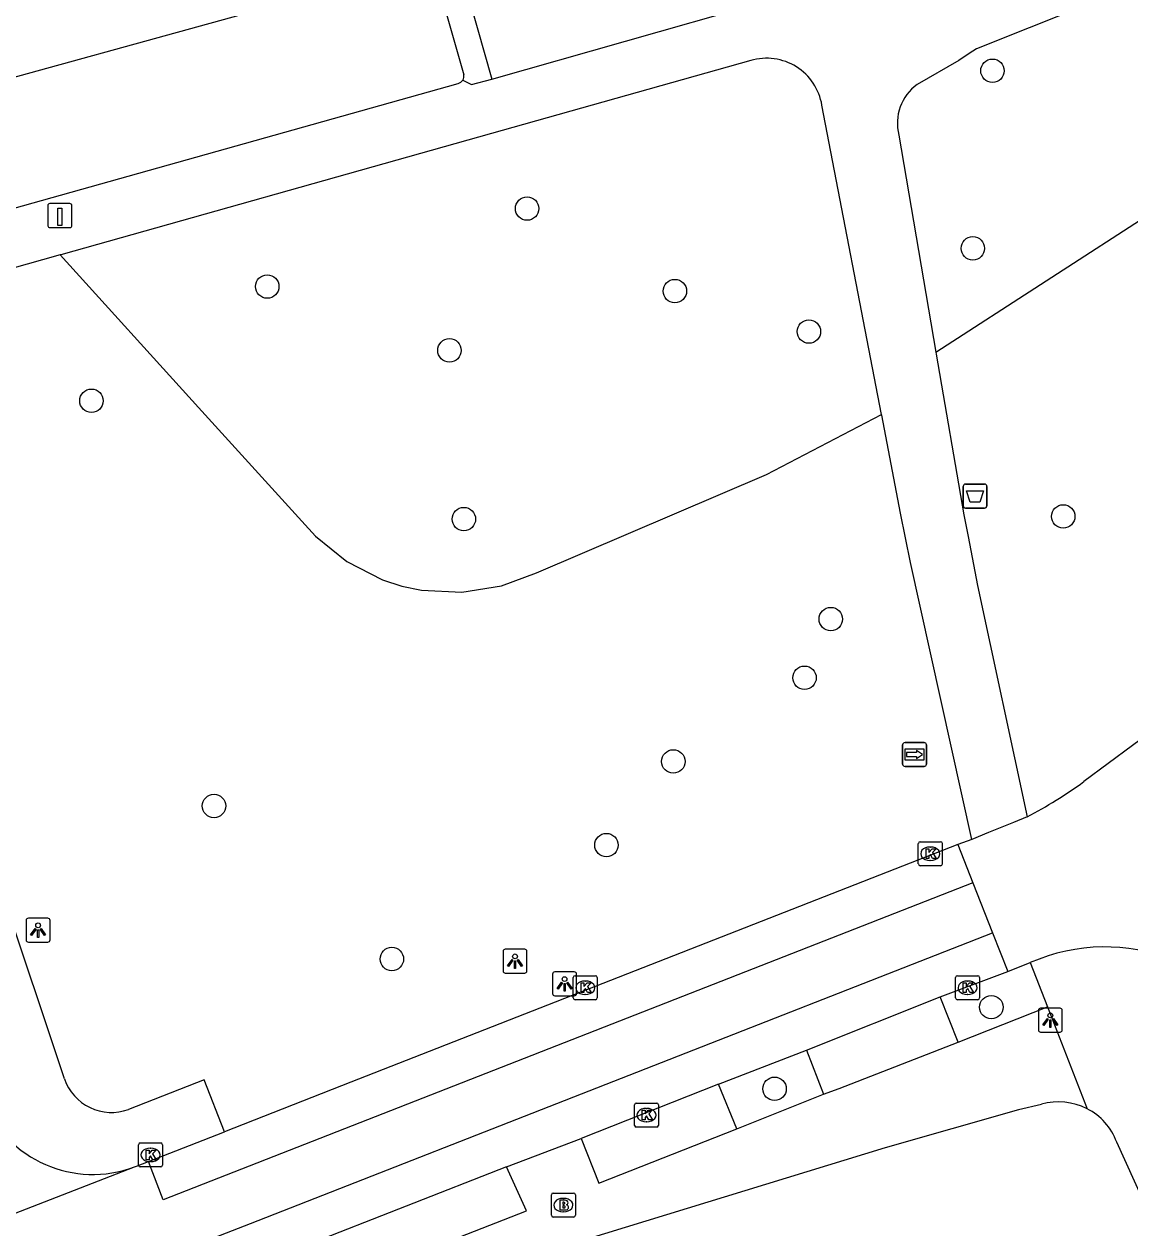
# Model space of a CAD drawing. Extents: x 159689 to 160786, y 387323 to 388339.
# Drawn here: x 160074.7 to 160120.9, y 387965.8 to 388016 of the extents above; entities that cross this region are included whole.
import ezdxf

# ---------------------------------------------------------------- set-up
doc = ezdxf.new("R2010")
doc.units = 0
for name, color, linetype in [('IMGEO_Afvalbak', 7, 'Continuous'), ('IMGEO_Boom', 7, 'Continuous'), ('IMGEO_Brandkraan', 7, 'Continuous'), ('IMGEO_Groenvoorziening', 7, 'Continuous'), ('IMGEO_Kolk', 7, 'Continuous'), ('IMGEO_Laadpaal', 7, 'Continuous'), ('IMGEO_Lichtpunt', 7, 'Continuous'), ('IMGEO_Parkeervlak_open', 7, 'Continuous'), ('IMGEO_Rijbaan_lokaal_gesloten', 7, 'Continuous'), ('IMGEO_Rijbaan_lokaal_open', 7, 'Continuous'), ('IMGEO_Voetpad_open', 7, 'Continuous'), ('IMGEO_Wegwijzer', 7, 'Continuous')]:
    doc.layers.add(name, color=color, linetype=linetype)

msp = doc.modelspace()

# ---------------------------------------------------------------- linework, layer by layer
at = {"layer": 'IMGEO_Afvalbak'}
for p, q in [((160113.903, 387995.902), (160113.903, 387996.702)), ((160113.903, 387996.702), (160113.903, 387995.902)), ((160114.003, 387996.802), (160114.793, 387996.802)), ((160114.793, 387996.802), (160114.003, 387996.802)), ((160114.893, 387996.702), (160114.893, 387995.902)), ((160114.893, 387995.902), (160114.893, 387996.702)), ((160114.793, 387995.802), (160114.003, 387995.802)), ((160114.003, 387995.802), (160114.793, 387995.802))]:
    msp.add_line(p, q, dxfattribs=at)
msp.add_lwpolyline([(160114.046, 387996.516), (160114.75, 387996.516), (160114.601, 387996.046), (160114.195, 387996.046), (160114.046, 387996.516)], dxfattribs=at)
for centre, start, end in [((160114.003, 387996.702), 90, 180), ((160114.003, 387996.702), 90, 180), ((160114.793, 387996.702), 0, 90), ((160114.793, 387996.702), 360, 90), ((160114.003, 387995.902), 180, 270), ((160114.003, 387995.902), 180, 270), ((160114.793, 387995.902), 270, 0), ((160114.793, 387995.902), 270, 0)]:
    msp.add_arc(centre, 0.1, start, end, dxfattribs=at)
at = {"layer": 'IMGEO_Boom'}
for centre in [(160115.125, 388014.045), (160095.714, 388008.296), (160114.305, 388006.637), (160084.879, 388005.044), (160101.879, 388004.855), (160107.47, 388003.165), (160092.477, 388002.381), (160077.547, 388000.279), (160093.078, 387995.344), (160118.077, 387995.456), (160108.381, 387991.172), (160107.286, 387988.726), (160101.813, 387985.234), (160082.658, 387983.377), (160099.024, 387981.746), (160090.075, 387976.992), (160115.076, 387974.984), (160106.036, 387971.579)]:
    msp.add_circle(centre, 0.489, dxfattribs=at)
at = {"layer": 'IMGEO_Brandkraan'}
for p, q in [((160096.727, 387966.303), (160096.727, 387967.155)), ((160096.802, 387967.229), (160097.654, 387967.229)), ((160097.215, 387967.009), (160097.24, 387967.009)), ((160097.728, 387967.155), (160097.728, 387966.303)), ((160097.238, 387966.449), (160097.213, 387966.449)), ((160097.654, 387966.229), (160096.802, 387966.229))]:
    msp.add_line(p, q, dxfattribs=at)
for points in [[(160096.727, 387966.303), (160096.727, 387967.155)], [(160096.802, 387967.229), (160097.654, 387967.229)], [(160097.075, 387966.929), (160097.075, 387966.529), (160097.288, 387966.529)], [(160097.306, 387966.929), (160097.075, 387966.929)], [(160097.254, 387966.848), (160097.2, 387966.848), (160097.2, 387966.772)], [(160097.728, 387967.155), (160097.728, 387966.303)], [(160097.2, 387966.772), (160097.253, 387966.772)], [(160097.262, 387966.696), (160097.2, 387966.696), (160097.2, 387966.615)], [(160097.2, 387966.615), (160097.262, 387966.615)], [(160097.654, 387966.229), (160096.802, 387966.229)]]:
    msp.add_lwpolyline(points, dxfattribs=at)
for centre, radius, start, end in [((160096.804, 387967.153), 0.0765, 91.552, 178.448), ((160096.804, 387967.153), 0.0765, 91.552, 178.448), ((160097.255, 387966.81), 0.0379, 267.8285, 90.9355), ((160097.31, 387966.784), 0.145, 59.4692, 91.5367), ((160097.335, 387966.831), 0.0922, 285.5137, 58.1501), ((160097.652, 387967.153), 0.0765, 1.552, 88.448), ((160097.652, 387967.153), 0.0765, 1.552, 88.448), ((160097.263, 387966.655), 0.0404, 269.8759, 90.5077), ((160097.294, 387966.78), 0.251, 268.6676, 293.5347), ((160097.34, 387966.639), 0.105, 301.3115, 78.989), ((160096.804, 387966.305), 0.0765, 181.552, 268.448), ((160096.804, 387966.305), 0.0765, 181.552, 268.448), ((160097.652, 387966.305), 0.0765, 271.552, 358.448), ((160097.652, 387966.305), 0.0765, 271.552, 358.448)]:
    msp.add_arc(centre, radius, start, end, dxfattribs=at)
for centre, major_axis, ratio, start_param, end_param in [((160097.214, 387966.729), (-0.387, 0.002), 0.722429, 4.712389, 7.853982), ((160097.239, 387966.729), (-0.39, 0.002), 0.717154, 1.570796, 4.712389)]:
    msp.add_ellipse(centre, major_axis=major_axis, ratio=ratio, start_param=start_param, end_param=end_param, dxfattribs=at)
at = {"layer": 'IMGEO_Groenvoorziening'}
for points in [[(160112.76, 388002.304), (160121.967, 388008.256), (160123.39, 388009.196), (160124.02, 388009.772), (160125.083, 388011.106), (160125.846, 388012.631), (160126.103, 388013.446), (160126.344, 388014.91), (160126.23, 388019.656)], [(160076.24, 388006.361), (160082.009, 388000), (160086.322, 387995.252), (160086.885, 387994.627), (160088.192, 387993.572), (160089.69, 387992.81), (160090.49, 387992.551), (160091.313, 387992.377), (160092.991, 387992.291), (160094.65, 387992.556), (160096.103, 387993.102), (160105.7, 387997.2), (160110.499, 387999.706)]]:
    msp.add_lwpolyline(points, dxfattribs=at)
at = {"layer": 'IMGEO_Kolk'}
for p, q in [((160112.032, 387980.959), (160112.032, 387981.811)), ((160112.107, 387981.885), (160112.959, 387981.885)), ((160112.52, 387981.665), (160112.545, 387981.665)), ((160113.033, 387981.811), (160113.033, 387980.959)), ((160112.543, 387981.105), (160112.518, 387981.105)), ((160112.959, 387980.885), (160112.107, 387980.885)), ((160097.643, 387975.369), (160097.643, 387976.221)), ((160097.718, 387976.295), (160098.57, 387976.295)), ((160098.131, 387976.075), (160098.156, 387976.075)), ((160098.644, 387976.221), (160098.644, 387975.369)), ((160113.588, 387975.369), (160113.588, 387976.221)), ((160113.663, 387976.295), (160114.515, 387976.295)), ((160114.076, 387976.075), (160114.101, 387976.075)), ((160114.589, 387976.221), (160114.589, 387975.369)), ((160098.154, 387975.515), (160098.129, 387975.515)), ((160114.099, 387975.515), (160114.074, 387975.515)), ((160098.57, 387975.295), (160097.718, 387975.295)), ((160114.515, 387975.295), (160113.663, 387975.295)), ((160100.194, 387970.055), (160100.194, 387970.907)), ((160100.269, 387970.981), (160101.121, 387970.981)), ((160101.195, 387970.907), (160101.195, 387970.055)), ((160100.682, 387970.761), (160100.707, 387970.761)), ((160101.121, 387969.981), (160100.269, 387969.981)), ((160100.705, 387970.201), (160100.68, 387970.201)), ((160079.507, 387968.394), (160079.507, 387969.246)), ((160079.582, 387969.32), (160080.434, 387969.32)), ((160079.995, 387969.1), (160080.02, 387969.1)), ((160080.508, 387969.246), (160080.508, 387968.394)), ((160080.018, 387968.54), (160079.993, 387968.54)), ((160080.434, 387968.32), (160079.582, 387968.32))]:
    msp.add_line(p, q, dxfattribs=at)
for points in [[(160112.032, 387980.959), (160112.032, 387981.811)], [(160112.107, 387981.885), (160112.959, 387981.885)], [(160112.353, 387981.585), (160112.476, 387981.585), (160112.476, 387981.434), (160112.606, 387981.585), (160112.77, 387981.585), (160112.624, 387981.434), (160112.777, 387981.185), (160112.625, 387981.185), (160112.54, 387981.349), (160112.476, 387981.282), (160112.476, 387981.185), (160112.353, 387981.185), (160112.353, 387981.585)], [(160113.033, 387981.811), (160113.033, 387980.959)], [(160112.959, 387980.885), (160112.107, 387980.885)], [(160097.643, 387975.369), (160097.643, 387976.221)], [(160097.718, 387976.295), (160098.57, 387976.295)], [(160097.964, 387975.995), (160098.087, 387975.995), (160098.087, 387975.844), (160098.217, 387975.995), (160098.381, 387975.995), (160098.235, 387975.844), (160098.388, 387975.595), (160098.236, 387975.595), (160098.151, 387975.759), (160098.087, 387975.692), (160098.087, 387975.595), (160097.964, 387975.595), (160097.964, 387975.995)], [(160098.644, 387976.221), (160098.644, 387975.369)], [(160113.588, 387975.369), (160113.588, 387976.221)], [(160113.663, 387976.295), (160114.515, 387976.295)], [(160113.909, 387975.995), (160114.032, 387975.995), (160114.032, 387975.844), (160114.162, 387975.995), (160114.326, 387975.995), (160114.18, 387975.844), (160114.333, 387975.595), (160114.181, 387975.595), (160114.096, 387975.759), (160114.032, 387975.692), (160114.032, 387975.595), (160113.909, 387975.595), (160113.909, 387975.995)], [(160114.589, 387976.221), (160114.589, 387975.369)], [(160098.57, 387975.295), (160097.718, 387975.295)], [(160114.515, 387975.295), (160113.663, 387975.295)], [(160100.194, 387970.055), (160100.194, 387970.907)], [(160100.269, 387970.981), (160101.121, 387970.981)], [(160101.195, 387970.907), (160101.195, 387970.055)], [(160100.515, 387970.681), (160100.638, 387970.681), (160100.638, 387970.53), (160100.768, 387970.681), (160100.932, 387970.681), (160100.786, 387970.53), (160100.939, 387970.281), (160100.787, 387970.281), (160100.702, 387970.445), (160100.638, 387970.378), (160100.638, 387970.281), (160100.515, 387970.281), (160100.515, 387970.681)], [(160101.121, 387969.981), (160100.269, 387969.981)], [(160079.507, 387968.394), (160079.507, 387969.246)], [(160079.582, 387969.32), (160080.434, 387969.32)], [(160079.828, 387969.02), (160079.951, 387969.02), (160079.951, 387968.869), (160080.081, 387969.02), (160080.245, 387969.02), (160080.099, 387968.869), (160080.252, 387968.62), (160080.1, 387968.62), (160080.015, 387968.784), (160079.951, 387968.717), (160079.951, 387968.62), (160079.828, 387968.62), (160079.828, 387969.02)], [(160080.508, 387969.246), (160080.508, 387968.394)], [(160080.434, 387968.32), (160079.582, 387968.32)]]:
    msp.add_lwpolyline(points, dxfattribs=at)
for centre, start, end in [((160112.109, 387981.809), 91.552, 178.448), ((160112.109, 387981.809), 91.552, 178.448), ((160112.957, 387981.809), 1.552, 88.448), ((160112.957, 387981.809), 1.552, 88.448), ((160112.109, 387980.961), 181.552, 268.448), ((160112.109, 387980.961), 181.552, 268.448), ((160112.957, 387980.961), 271.552, 358.448), ((160112.957, 387980.961), 271.552, 358.448), ((160097.72, 387976.219), 91.552, 178.448), ((160097.72, 387976.219), 91.552, 178.448), ((160098.568, 387976.219), 1.552, 88.448), ((160098.568, 387976.219), 1.552, 88.448), ((160113.665, 387976.219), 91.552, 178.448), ((160113.665, 387976.219), 91.552, 178.448), ((160114.513, 387976.219), 1.552, 88.448), ((160114.513, 387976.219), 1.552, 88.448), ((160097.72, 387975.371), 181.552, 268.448), ((160097.72, 387975.371), 181.552, 268.448), ((160098.568, 387975.371), 271.552, 358.448), ((160098.568, 387975.371), 271.552, 358.448), ((160113.665, 387975.371), 181.552, 268.448), ((160113.665, 387975.371), 181.552, 268.448), ((160114.513, 387975.371), 271.552, 358.448), ((160114.513, 387975.371), 271.552, 358.448), ((160100.271, 387970.905), 91.552, 178.448), ((160100.271, 387970.905), 91.552, 178.448), ((160101.119, 387970.905), 1.552, 88.448), ((160101.119, 387970.905), 1.552, 88.448), ((160100.271, 387970.057), 181.552, 268.448), ((160100.271, 387970.057), 181.552, 268.448), ((160101.119, 387970.057), 271.552, 358.448), ((160101.119, 387970.057), 271.552, 358.448), ((160079.584, 387969.244), 91.552, 178.448), ((160079.584, 387969.244), 91.552, 178.448), ((160080.432, 387969.244), 1.552, 88.448), ((160080.432, 387969.244), 1.552, 88.448), ((160079.584, 387968.396), 181.552, 268.448), ((160079.584, 387968.396), 181.552, 268.448), ((160080.432, 387968.396), 271.552, 358.448), ((160080.432, 387968.396), 271.552, 358.448)]:
    msp.add_arc(centre, 0.0765, start, end, dxfattribs=at)
for centre, major_axis, ratio, start_param, end_param in [((160112.519, 387981.385), (-0.387, 0.002), 0.722429, 4.712389, 7.853982), ((160112.544, 387981.385), (-0.39, 0.002), 0.717154, 1.570796, 4.712389), ((160098.13, 387975.795), (-0.387, 0.002), 0.722429, 4.712389, 7.853982), ((160098.155, 387975.795), (-0.39, 0.002), 0.717154, 1.570796, 4.712389), ((160114.075, 387975.795), (-0.387, 0.002), 0.722429, 4.712389, 7.853982), ((160114.1, 387975.795), (-0.39, 0.002), 0.717154, 1.570796, 4.712389), ((160100.681, 387970.481), (-0.387, 0.002), 0.722429, 4.712389, 7.853982), ((160100.706, 387970.481), (-0.39, 0.002), 0.717154, 1.570796, 4.712389), ((160079.994, 387968.82), (-0.387, 0.002), 0.722429, 4.712389, 7.853982), ((160080.019, 387968.82), (-0.39, 0.002), 0.717154, 1.570796, 4.712389)]:
    msp.add_ellipse(centre, major_axis=major_axis, ratio=ratio, start_param=start_param, end_param=end_param, dxfattribs=at)
at = {"layer": 'IMGEO_Laadpaal'}
for p, q in [((160075.73, 388008.42), (160075.73, 388007.579)), ((160075.73, 388008.42), (160075.73, 388007.579)), ((160076.646, 388008.504), (160075.805, 388008.504)), ((160076.646, 388008.504), (160075.805, 388008.504)), ((160076.73, 388007.588), (160076.73, 388008.429)), ((160076.73, 388007.588), (160076.73, 388008.429)), ((160075.814, 388007.504), (160076.655, 388007.504)), ((160075.814, 388007.504), (160076.655, 388007.504))]:
    msp.add_line(p, q, dxfattribs=at)
msp.add_lwpolyline([(160076.145, 388008.317), (160076.305, 388008.317), (160076.305, 388007.584), (160076.145, 388007.584), (160076.145, 388008.317)], dxfattribs=at)
for centre, start, end in [((160075.808, 388008.426), 92.4484, 184.2845), ((160075.808, 388008.426), 92.4484, 184.2845), ((160076.652, 388008.426), 2.4484, 94.2845), ((160076.652, 388008.426), 2.4484, 94.2845), ((160075.808, 388007.582), 182.4484, 274.2845), ((160075.808, 388007.582), 182.4484, 274.2845), ((160076.652, 388007.582), 272.4484, 4.2845), ((160076.652, 388007.582), 272.4484, 4.2845)]:
    msp.add_arc(centre, 0.0779, start, end, dxfattribs=at)
at = {"layer": 'IMGEO_Lichtpunt'}
for p, q in [((160074.823, 387978.6), (160074.823, 387977.793)), ((160074.823, 387978.6), (160074.823, 387977.793)), ((160075.725, 387978.695), (160074.917, 387978.695)), ((160075.725, 387978.695), (160074.917, 387978.695)), ((160075.819, 387977.793), (160075.819, 387978.6)), ((160075.819, 387977.793), (160075.819, 387978.6)), ((160074.917, 387977.699), (160075.725, 387977.699)), ((160074.917, 387977.699), (160075.725, 387977.699)), ((160095.615, 387977.4), (160094.807, 387977.4)), ((160095.615, 387977.4), (160094.807, 387977.4)), ((160094.713, 387977.305), (160094.713, 387976.498)), ((160094.713, 387977.305), (160094.713, 387976.498)), ((160095.709, 387976.498), (160095.709, 387977.305)), ((160095.709, 387976.498), (160095.709, 387977.305)), ((160094.807, 387976.404), (160095.615, 387976.404)), ((160094.807, 387976.404), (160095.615, 387976.404)), ((160097.682, 387976.454), (160096.874, 387976.454)), ((160097.682, 387976.454), (160096.874, 387976.454)), ((160096.78, 387976.359), (160096.78, 387975.552)), ((160096.78, 387976.359), (160096.78, 387975.552)), ((160097.776, 387975.552), (160097.776, 387976.359)), ((160097.776, 387975.552), (160097.776, 387976.359)), ((160096.874, 387975.458), (160097.682, 387975.458)), ((160096.874, 387975.458), (160097.682, 387975.458)), ((160117.941, 387974.939), (160117.133, 387974.939)), ((160117.941, 387974.939), (160117.133, 387974.939)), ((160117.039, 387974.844), (160117.039, 387974.037)), ((160117.039, 387974.844), (160117.039, 387974.037)), ((160118.035, 387974.037), (160118.035, 387974.844)), ((160118.035, 387974.037), (160118.035, 387974.844)), ((160117.133, 387973.943), (160117.941, 387973.943)), ((160117.133, 387973.943), (160117.941, 387973.943))]:
    msp.add_line(p, q, dxfattribs=at)
for points in [[(160075.197, 387978.264), (160075.236, 387978.236), (160075.048, 387977.974), (160075.01, 387978.001), (160075.197, 387978.264)], [(160075.299, 387978.216), (160075.346, 387978.216), (160075.346, 387977.894), (160075.299, 387977.894), (160075.299, 387978.216)], [(160075.409, 387978.236), (160075.447, 387978.263), (160075.634, 387978.001), (160075.595, 387977.973), (160075.409, 387978.236)], [(160095.087, 387976.969), (160095.126, 387976.941), (160094.938, 387976.679), (160094.9, 387976.706), (160095.087, 387976.969)], [(160095.189, 387976.921), (160095.236, 387976.921), (160095.236, 387976.599), (160095.189, 387976.599), (160095.189, 387976.921)], [(160095.299, 387976.941), (160095.337, 387976.968), (160095.524, 387976.706), (160095.485, 387976.678), (160095.299, 387976.941)], [(160097.154, 387976.023), (160097.193, 387975.995), (160097.005, 387975.733), (160096.967, 387975.76), (160097.154, 387976.023)], [(160097.256, 387975.975), (160097.303, 387975.975), (160097.303, 387975.653), (160097.256, 387975.653), (160097.256, 387975.975)], [(160097.366, 387975.995), (160097.404, 387976.022), (160097.591, 387975.76), (160097.552, 387975.732), (160097.366, 387975.995)], [(160117.413, 387974.508), (160117.452, 387974.48), (160117.264, 387974.218), (160117.226, 387974.245), (160117.413, 387974.508)], [(160117.515, 387974.46), (160117.562, 387974.46), (160117.562, 387974.138), (160117.515, 387974.138), (160117.515, 387974.46)], [(160117.625, 387974.48), (160117.663, 387974.507), (160117.85, 387974.245), (160117.811, 387974.217), (160117.625, 387974.48)]]:
    msp.add_lwpolyline(points, dxfattribs=at)
for centre in [(160075.322, 387978.398), (160095.212, 387977.103), (160097.279, 387976.157), (160117.538, 387974.642)]:
    msp.add_circle(centre, 0.0994, dxfattribs=at)
for centre, start, end in [((160074.917, 387978.6), 90, 180), ((160074.917, 387978.6), 90, 180), ((160075.725, 387978.6), 0, 90), ((160075.725, 387978.6), 0, 90), ((160074.917, 387977.793), 180, 270), ((160074.917, 387977.793), 180, 270), ((160075.725, 387977.793), 270, 0), ((160075.725, 387977.793), 270, 360), ((160094.807, 387977.305), 90, 180), ((160094.807, 387977.305), 90, 180), ((160095.615, 387977.305), 0, 90), ((160095.615, 387977.305), 0, 90), ((160094.807, 387976.498), 180, 270), ((160094.807, 387976.498), 180, 270), ((160095.615, 387976.498), 270, 0), ((160095.615, 387976.498), 270, 360), ((160096.874, 387976.359), 90, 180), ((160096.874, 387976.359), 90, 180), ((160097.682, 387976.359), 0, 90), ((160097.682, 387976.359), 0, 90), ((160096.874, 387975.552), 180, 270), ((160096.874, 387975.552), 180, 270), ((160097.682, 387975.552), 270, 0), ((160097.682, 387975.552), 270, 360), ((160117.133, 387974.844), 90, 180), ((160117.133, 387974.844), 90, 180), ((160117.941, 387974.844), 0, 90), ((160117.941, 387974.844), 0, 90), ((160117.133, 387974.037), 180, 270), ((160117.133, 387974.037), 180, 270), ((160117.941, 387974.037), 270, 0), ((160117.941, 387974.037), 270, 360)]:
    msp.add_arc(centre, 0.0946, start, end, dxfattribs=at)
at = {"layer": 'IMGEO_Parkeervlak_open'}
for points in [[(160113.695, 387973.528), (160112.944, 387975.413)], [(160107.368, 387973.197), (160108.074, 387971.354)], [(160104.469, 387969.914), (160103.698, 387971.774)]]:
    msp.add_lwpolyline(points, dxfattribs=at)
at = {"layer": 'IMGEO_Rijbaan_lokaal_gesloten'}
for points in [[(160092.306, 388018.726), (160084.247, 388016.506), (160071.32, 388012.944)], [(160113.681, 387981.763), (160088.368, 387971.85), (160083.1, 387969.787)], [(160114.307, 387980.164), (160080.535, 387966.949), (160079.923, 387968.547)], [(160048.287, 387951.938), (160068.231, 387959.752), (160084.184, 387965.957), (160115.127, 387978.084)], [(160112.944, 387975.413), (160115.759, 387976.477)], [(160107.368, 387973.197), (160112.944, 387975.413)], [(160103.698, 387971.774), (160107.368, 387973.197)], [(160103.698, 387971.774), (160097.967, 387969.5)], [(160079.923, 387968.547), (160083.1, 387969.787)], [(160094.863, 387968.326), (160097.967, 387969.5)], [(160094.863, 387968.326), (160078.123, 387961.765)]]:
    msp.add_lwpolyline(points, dxfattribs=at)
at = {"layer": 'IMGEO_Rijbaan_lokaal_open'}
for points in [[(160131.544, 387993.725), (160126.043, 387989.654), (160118.934, 387984.392)], [(160116.567, 387982.928), (160116.007, 387982.686), (160114.953, 387982.272), (160114.267, 387981.984)], [(160114.267, 387981.984), (160113.681, 387981.763)], [(160113.681, 387981.763), (160114.307, 387980.164)], [(160114.307, 387980.164), (160115.127, 387978.084)], [(160115.127, 387978.084), (160115.759, 387976.477)], [(160115.759, 387976.477), (160116.703, 387976.841)], [(160079.345, 387968.326), (160079.42, 387968.355), (160079.923, 387968.547)], [(160065.312, 387962.867), (160079.345, 387968.326)]]:
    msp.add_lwpolyline(points, dxfattribs=at)
for centre, radius, start, end in [((160108.309, 387998.924), 18.002, 297.3035, 306.1705), ((160119.812, 387969.76), 7.734, 23.9815, 113.7029), ((160077.601, 387972.919), 4.913, 201.7819, 290.7898)]:
    msp.add_arc(centre, radius, start, end, dxfattribs=at)
at = {"layer": 'IMGEO_Voetpad_open'}
for points in [[(160126.23, 388019.656), (160116.649, 388015.835), (160114.456, 388014.96), (160114.154, 388014.758), (160113.722, 388014.469), (160111.987, 388013.468)], [(160092.764, 388018.948), (160094.245, 388013.701)], [(160091.995, 388017.683), (160093.078, 388013.877)], [(160094.245, 388013.701), (160105.401, 388016.858)], [(160105.042, 388014.47), (160093.242, 388011.152), (160076.265, 388006.368), (160076.24, 388006.361)], [(160093.03, 388013.655), (160093.401, 388013.468), (160094.245, 388013.701)], [(160073.875, 388008.186), (160092.843, 388013.518)], [(160110.499, 387999.706), (160108.013, 388012.607)], [(160111.224, 388011.36), (160112.76, 388002.304)], [(160076.24, 388006.361), (160067.227, 388003.821), (160065.922, 388003.391)], [(160076.422, 387971.996), (160065.922, 388003.391)], [(160112.76, 388002.304), (160112.774, 388002.223), (160113.928, 387995.528), (160114.105, 387994.618), (160114.502, 387992.58), (160116.567, 387982.928)], [(160114.267, 387981.984), (160111.708, 387993.529), (160111.292, 387995.586), (160110.505, 387999.673), (160110.499, 387999.706)], [(160116.703, 387976.841), (160117.426, 387975.003)], [(160113.695, 387973.528), (160117.426, 387975.003)], [(160117.426, 387975.003), (160119.068, 387970.749)], [(160108.074, 387971.354), (160108.73, 387971.594), (160113.695, 387973.528)], [(160083.1, 387969.787), (160082.243, 387971.952), (160079.088, 387970.714)], [(160117.173, 387970.931), (160116.204, 387970.698), (160110.655, 387969.121), (160096.541, 387964.792)], [(160104.469, 387969.914), (160108.074, 387971.354)], [(160097.967, 387969.5), (160098.707, 387967.647), (160104.469, 387969.914)], [(160141.297, 387918.886), (160132.396, 387941.704), (160127.759, 387952.904), (160120.305, 387969.359)], [(160078.84, 387959.903), (160095.696, 387966.485), (160094.863, 387968.326)]]:
    msp.add_lwpolyline(points, dxfattribs=at)
for centre, radius, start, end in [((160105.704, 388012.226), 2.34, 9.3815, 106.438), ((160092.758, 388013.83), 0.323, 285.206, 327.2485), ((160092.755, 388013.831), 0.326, 327.4384, 8.1606), ((160113.118, 388011.867), 1.961, 125.2331, 194.971), ((160078.384, 387972.663), 2.072, 198.7664, 289.8706), ((160117.891, 387968.451), 2.582, 62.883, 106.145), ((160117.892, 387968.457), 2.576, 20.4972, 62.8363)]:
    msp.add_arc(centre, radius, start, end, dxfattribs=at)
at = {"layer": 'IMGEO_Wegwijzer'}
for p, q in [((160111.379, 387985.123), (160111.379, 387985.923)), ((160111.379, 387985.923), (160111.379, 387985.123)), ((160111.479, 387986.023), (160112.269, 387986.023)), ((160112.269, 387986.023), (160111.479, 387986.023)), ((160112.369, 387985.923), (160112.369, 387985.123)), ((160112.369, 387985.123), (160112.369, 387985.923)), ((160112.269, 387985.023), (160111.479, 387985.023)), ((160111.479, 387985.023), (160112.269, 387985.023))]:
    msp.add_line(p, q, dxfattribs=at)
for points in [[(160111.48, 387985.755), (160112.268, 387985.755), (160112.268, 387985.291), (160111.48, 387985.291), (160111.48, 387985.755)], [(160111.545, 387985.607), (160111.545, 387985.523), (160111.545, 387985.439), (160111.956, 387985.439), (160111.956, 387985.356), (160112.203, 387985.523), (160111.956, 387985.69), (160111.956, 387985.607), (160111.545, 387985.607)]]:
    msp.add_lwpolyline(points, dxfattribs=at)
for centre, start, end in [((160111.479, 387985.923), 90, 180), ((160111.479, 387985.923), 90, 180), ((160112.269, 387985.923), 0, 90), ((160112.269, 387985.923), 360, 90), ((160111.479, 387985.123), 180, 270), ((160111.479, 387985.123), 180, 270), ((160112.269, 387985.123), 270, 0), ((160112.269, 387985.123), 270, 0)]:
    msp.add_arc(centre, 0.1, start, end, dxfattribs=at)

doc.saveas('drawing.dxf')
